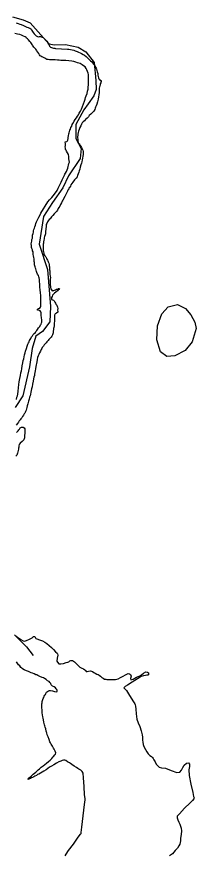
# Model space of a CAD drawing. Extents: x 1662474 to 1856135, y 779280 to 917889.
# Drawn here: x 1740276 to 1740731, y 798611 to 800730 of the extents above; entities that cross this region are included whole.
import ezdxf

# ---------------------------------------------------------------- set-up
doc = ezdxf.new("R2010")
doc.units = 0
for name, color, linetype in [('Exist Hydrographic Creek Single Shore', 7, 'Continuous'), ('Exist Hydrographic Lake Shore', 7, 'Continuous'), ('Exist Hydrographic Misc Water Feature', 7, 'Continuous')]:
    doc.layers.add(name, color=color, linetype=linetype)

msp = doc.modelspace()

# ---------------------------------------------------------------- linework, layer by layer
at = {"layer": 'Exist Hydrographic Creek Single Shore'}
for points in [[(1740265.4, 800730.1), (1740292.1, 800722.5), (1740310.2, 800714.6), (1740350.9, 800669.2), (1740358.2, 800661.9), (1740370.6, 800659.2), (1740400, 800660.3), (1740431.8, 800653.2), (1740450.9, 800641.4), (1740472.8, 800614.7), (1740476.4, 800569), (1740477.4, 800545.9), (1740471.6, 800529.9), (1740456.8, 800509.9), (1740446.2, 800494.7), (1740426.2, 800457.4), (1740426.2, 800421.8), (1740439.4, 800396.6), (1740437.2, 800371.4), (1740407.6, 800327.5), (1740393.1, 800296.8), (1740366.4, 800260.3), (1740343.9, 800224.4), (1740333.4, 800154.3), (1740354.1, 800090.8), (1740362, 799996.8), (1740360.4, 799958.2), (1740341.8, 799933.8), (1740324.4, 799921.8), (1740315.5, 799890.5), (1740308.6, 799844.1), (1740291.4, 799770.8), (1740272.1, 799741.2)], [(1740270.1, 799166.1), (1740301.2, 799135.9), (1740318.1, 799113.4)]]:
    msp.add_lwpolyline(points, dxfattribs=at)
at = {"layer": 'Exist Hydrographic Lake Shore'}
for points in [[(1740274.8, 800714.9), (1740279.5, 800712.8), (1740284.2, 800711.2), (1740287.1, 800710.4), (1740288.8, 800709.9), (1740291.9, 800709.1), (1740296.9, 800706), (1740302.1, 800703.9), (1740304.8, 800702.9), (1740306.9, 800702.1), (1740309.1, 800701.2), (1740312.1, 800699.7), (1740313.4, 800697.9), (1740314.4, 800695.5), (1740315.8, 800692.9), (1740317.6, 800690), (1740320.5, 800686.8), (1740323.6, 800683.7), (1740325.8, 800682.1), (1740327.2, 800680.8), (1740329.1, 800680), (1740331.8, 800679.5), (1740334.1, 800680), (1740336.5, 800680), (1740338.4, 800679.2), (1740340.6, 800678.4), (1740342.8, 800677.9), (1740347.5, 800673.7), (1740350.6, 800670.3), (1740352.8, 800668.4), (1740355.1, 800664.5), (1740355.9, 800661.9), (1740357.2, 800659.8), (1740358.2, 800657.9), (1740359.6, 800656.1), (1740362, 800653), (1740364, 800652.4), (1740366.4, 800651.7), (1740369.2, 800650.9), (1740372.5, 800650.4), (1740374.8, 800650.1), (1740405.2, 800648.2), (1740408.6, 800648), (1740412.4, 800647.4), (1740416.5, 800646.7), (1740420.8, 800645.6), (1740424.4, 800644.1), (1740428.9, 800642.2), (1740432.8, 800640.9), (1740437.2, 800639.1), (1740440.6, 800636.7), (1740444.4, 800634.9), (1740448.2, 800632.8), (1740452, 800629.6), (1740455.9, 800625.9), (1740459.6, 800622.2), (1740463.2, 800618.6), (1740466.4, 800615.7), (1740468.8, 800612.8), (1740471.1, 800609.9), (1740473.8, 800606.5), (1740475.6, 800602.9), (1740477.1, 800599.9), (1740478, 800597.1), (1740478.8, 800593.9), (1740480, 800590.8), (1740481.4, 800586.8), (1740481.9, 800582.6), (1740482.6, 800578.9), (1740483.2, 800575.8), (1740484.2, 800572.9), (1740485.5, 800571.6), (1740487.6, 800569.2), (1740490, 800568.8), (1740490.2, 800565.6), (1740489.5, 800563.2), (1740487.9, 800560.3), (1740487.6, 800558.5), (1740486.4, 800554.8), (1740485.5, 800552.7), (1740485.2, 800549.8), (1740485.2, 800546.4), (1740484.8, 800542.8), (1740484.8, 800538), (1740484.2, 800532.5), (1740483.8, 800527.2), (1740482.6, 800521.2), (1740480.9, 800514.9), (1740479, 800508.9), (1740477.6, 800504.7)], [(1740373.2, 800620.7), (1740366.6, 800620.7), (1740362.8, 800620.7), (1740359.4, 800620.9), (1740355.9, 800621.8), (1740352.5, 800622.2), (1740347.2, 800624.9), (1740342.2, 800627.5), (1740339.4, 800628.8), (1740337.2, 800630.1), (1740335.8, 800631.2), (1740333.6, 800634.1), (1740332, 800636.7), (1740329.6, 800640.4), (1740327.5, 800644.1), (1740326.2, 800645.9), (1740324.4, 800648), (1740322, 800650.9), (1740319.6, 800653), (1740317.6, 800656.1), (1740316.2, 800657.9), (1740315.2, 800660.3), (1740313.6, 800662.7), (1740312.1, 800664.8), (1740309.1, 800667.7), (1740306, 800671.9), (1740303.1, 800674.2), (1740301.2, 800676.1), (1740299.8, 800677.6), (1740297.4, 800679.2), (1740293.1, 800681.1), (1740288.5, 800683.7), (1740283.8, 800685), (1740278, 800686.3), (1740270.9, 800687.9)], [(1740332, 800223.1), (1740336, 800230.4), (1740337.5, 800232.8), (1740355.1, 800261.9), (1740359, 800266.6), (1740364.9, 800272.4), (1740368.8, 800276.9), (1740371.6, 800281.1), (1740378.2, 800290.8), (1740381.4, 800296.3), (1740383.2, 800299.7), (1740385.5, 800304.4), (1740388.5, 800311.5), (1740391.6, 800317.6), (1740394, 800322.6), (1740395.5, 800325.9), (1740397.4, 800328.8), (1740398.4, 800331.4), (1740400, 800334.4), (1740402.1, 800338.3), (1740403.9, 800342.5), (1740406, 800346.7), (1740406.5, 800350.9), (1740407.6, 800354.3), (1740408.6, 800359), (1740409.8, 800362.4), (1740409.1, 800366.1), (1740408.4, 800370.8), (1740407.9, 800376.1), (1740407.1, 800381.1), (1740405.2, 800385.8), (1740402.6, 800390), (1740401.2, 800392.4), (1740400, 800393.9), (1740399.8, 800396.8), (1740399.2, 800401.6), (1740399.8, 800403.6), (1740399.8, 800406), (1740399.8, 800408.6), (1740399, 800413.4), (1740403.1, 800414.4), (1740404.8, 800416.5), (1740406, 800417.8), (1740406.9, 800422), (1740406.9, 800424.9), (1740407.6, 800429.1), (1740408.4, 800433.6), (1740409.1, 800436.7), (1740410, 800439.6), (1740410.8, 800442.8), (1740412.1, 800445.6), (1740413.6, 800449.6), (1740416, 800453.5), (1740416.8, 800457.2), (1740418.6, 800460.3), (1740421.5, 800465.6), (1740424.6, 800470.1), (1740427.5, 800474.5), (1740429.9, 800478.4), (1740432.5, 800482.1), (1740434.6, 800486.1), (1740437.5, 800490.8), (1740439.9, 800496.3), (1740442.8, 800502.9), (1740445.1, 800509.9), (1740447.5, 800516.5), (1740449.4, 800521.8), (1740450.6, 800525.7), (1740452, 800530.4), (1740454.4, 800535.9), (1740455.6, 800541.7), (1740456.8, 800546.9), (1740457.5, 800551.7), (1740458, 800557.9), (1740458.2, 800564.8), (1740458.2, 800570.3), (1740458, 800575.6), (1740458.2, 800579.8), (1740458, 800583.7), (1740456.8, 800587.4), (1740455.6, 800591.6), (1740454.1, 800595.8), (1740452.2, 800599.4), (1740449.4, 800603.1), (1740445.6, 800606), (1740442, 800608.6), (1740439.4, 800610.4), (1740436.5, 800612.1), (1740433.6, 800612.8), (1740429.9, 800613.9), (1740425.8, 800614.9), (1740421.2, 800616.5), (1740415.8, 800617.6), (1740408.4, 800618.9), (1740400.2, 800619.6), (1740393.1, 800619.6), (1740387.6, 800619.6), (1740383.8, 800619.9), (1740379.2, 800619.9), (1740373.2, 800620.7)], [(1740477.6, 800504.7), (1740476.1, 800501.2), (1740475, 800498.4), (1740474, 800495.2), (1740471.6, 800491.6), (1740468.5, 800487.9), (1740464.2, 800483.7), (1740460.1, 800480), (1740457.8, 800476.9), (1740454.4, 800473.4), (1740450.6, 800470.3), (1740447.5, 800467.1), (1740444.4, 800464.2), (1740442.2, 800461.6), (1740440.4, 800458.5), (1740438.4, 800454.3), (1740436, 800449.6), (1740434.4, 800444.9), (1740433.1, 800440.9), (1740432, 800437.2), (1740431, 800433.3), (1740430.8, 800429.1), (1740430.5, 800426.8), (1740430.5, 800424.4), (1740430.8, 800419.4), (1740431.2, 800416), (1740431.8, 800412.8), (1740432.2, 800411.2), (1740434.1, 800408.1), (1740435.8, 800406), (1740437.2, 800403.9), (1740438.4, 800401.6), (1740440.6, 800398.9), (1740442.2, 800395.5), (1740443.6, 800392.4), (1740444.1, 800389.2), (1740444.4, 800385.2), (1740444.4, 800381.1), (1740443.6, 800376.9), (1740442.8, 800372.4), (1740442, 800367.7), (1740441.2, 800362.7), (1740439.9, 800359.2), (1740438.6, 800355.1), (1740437.2, 800349.6), (1740435.8, 800344.1), (1740434.6, 800340.4), (1740433.6, 800337), (1740432, 800332.2), (1740430.5, 800328.1), (1740429.1, 800324.9), (1740426.8, 800321.8), (1740422.2, 800317), (1740418.4, 800311.8), (1740415.8, 800308.4), (1740413.6, 800304.7), (1740412.1, 800301.2), (1740410.5, 800298.9), (1740408.6, 800296.3), (1740407.9, 800293.7), (1740406, 800291.3), (1740405.2, 800288.9), (1740403.9, 800286.8), (1740402.4, 800283.9), (1740401.6, 800282.1), (1740399.8, 800278.4), (1740397.9, 800275), (1740393.1, 800265.9), (1740391.6, 800263.2), (1740389.5, 800259.3), (1740387.1, 800255.1), (1740385.2, 800250.9), (1740383.2, 800247.8), (1740381.4, 800244.6), (1740379.2, 800240.9), (1740376.6, 800237.5), (1740374, 800234.4), (1740371.1, 800231.2), (1740367.8, 800227), (1740364.2, 800223.6), (1740362.2, 800221.2), (1740360.6, 800219.1), (1740358.2, 800216.8), (1740355.6, 800213.9), (1740354.4, 800211.5), (1740353.2, 800209.7), (1740352.5, 800207.3), (1740351.1, 800204.4), (1740350.6, 800200.8), (1740350.4, 800197.1), (1740349.6, 800195), (1740349.6, 800192.1), (1740349.4, 800187.9), (1740349.4, 800183.7), (1740348.9, 800180.8), (1740348, 800178.4), (1740346.8, 800174.2), (1740345.6, 800170.8), (1740345.4, 800167.9), (1740344.4, 800165.1)], [(1740295.8, 799874.8), (1740297.4, 799879.5), (1740298.6, 799884.2), (1740300.8, 799890.2), (1740302.6, 799896.8), (1740304.5, 799901.6), (1740306, 799904.7), (1740307.4, 799907.1), (1740308.6, 799910.5), (1740311.5, 799915.8), (1740313.9, 799920.4), (1740316, 799922.8), (1740317.9, 799925.7), (1740320.5, 799928.6), (1740323.4, 799931.4), (1740324.6, 799933.8), (1740326.8, 799935.9), (1740328.4, 799938.6), (1740331.2, 799942.5), (1740334.4, 799946.4), (1740336.5, 799950.1), (1740338, 799952.4), (1740338.9, 799955.1), (1740339.4, 799957.2), (1740339.4, 799962.7), (1740338.9, 799968.5), (1740338.4, 799975.1), (1740338.4, 799978.7), (1740338, 799981.1), (1740336.8, 799983.2), (1740335.8, 799985.8), (1740333.6, 799986.3), (1740330.8, 799987.6), (1740328.4, 799987.9), (1740328.9, 799990), (1740331.2, 799991.6), (1740334.4, 799992.9), (1740336.2, 799994.8), (1740336.8, 799997.1), (1740337.2, 800000), (1740337.5, 800003.9), (1740337.5, 800008.4), (1740337.2, 800012.3), (1740337, 800016), (1740336.8, 800019.9), (1740336.8, 800024.9), (1740336, 800031.2), (1740335.4, 800038.8), (1740334.9, 800045.6), (1740335.1, 800051.7), (1740334.4, 800055.4), (1740334.1, 800058.5), (1740333.9, 800061.9), (1740333.6, 800065.1), (1740333.4, 800069), (1740332.2, 800071.9), (1740331.2, 800075.1), (1740329.1, 800078.7), (1740327.2, 800082.9), (1740326, 800085.8), (1740325.5, 800088.4), (1740324.4, 800091.8), (1740323.6, 800094.2), (1740322.9, 800097.1), (1740322.2, 800099.7), (1740321.5, 800102.6), (1740321.2, 800105.5), (1740320.8, 800108.1), (1740320.5, 800110.8), (1740320, 800113.9), (1740320, 800117.6), (1740319.1, 800121.2), (1740318.6, 800124.9), (1740318.1, 800128.8), (1740317.9, 800132.2), (1740317.6, 800134.9), (1740316.2, 800137.8), (1740315.8, 800140.1), (1740314.8, 800143.6), (1740313.9, 800146.2), (1740313.9, 800148.2), (1740313.6, 800151.4), (1740313.1, 800155.1), (1740313.6, 800158.8), (1740314.4, 800162.4), (1740314.8, 800166.1), (1740315.8, 800170.1), (1740316, 800174), (1740316.5, 800177.7), (1740317.6, 800181.6), (1740318.4, 800185.2), (1740318.6, 800188.1), (1740319.6, 800191.6), (1740321.2, 800195.2), (1740322, 800198.4), (1740323.6, 800202.3), (1740324.6, 800206.5), (1740326.2, 800210.8), (1740329.1, 800216.5), (1740332, 800223.1)], [(1740344.4, 800165.1), (1740344.1, 800160.6), (1740343.9, 800157.2), (1740343.2, 800154.8), (1740343.2, 800152.4), (1740343.2, 800150.1), (1740342.8, 800147.2), (1740342.8, 800144.1), (1740343.2, 800139.9), (1740343.2, 800137.5), (1740343.6, 800134.9), (1740344.4, 800132), (1740344.9, 800129.9), (1740345.9, 800127.5), (1740347.5, 800124.9), (1740349.6, 800122.6), (1740351.8, 800119.4), (1740352.8, 800116.5), (1740353.8, 800114.4), (1740354.9, 800112.3), (1740355.9, 800109.7), (1740357.2, 800106.2), (1740358, 800103.1), (1740358.2, 800099.7), (1740358.8, 800097.6), (1740359.4, 800095.5), (1740359.4, 800092.6), (1740359.6, 800089.5), (1740359.9, 800087.1), (1740360.1, 800084.5), (1740360.4, 800078.7), (1740360.6, 800073.4), (1740361.4, 800070.3), (1740361.1, 800066.4), (1740361.1, 800058.8), (1740361.1, 800051.7), (1740361.6, 800047.8), (1740361.6, 800044.9), (1740362.8, 800041.2), (1740364, 800039.1), (1740365.6, 800036.7), (1740368, 800037), (1740370.1, 800037.5), (1740371.9, 800038.3), (1740374.2, 800039.3), (1740376.6, 800040.4), (1740379.2, 800040.9), (1740381.9, 800042.5), (1740384.2, 800042.8), (1740382.6, 800040.1), (1740381.4, 800038.8), (1740379.2, 800036.2), (1740375.6, 800033.3), (1740371.9, 800030.4), (1740369.5, 800028.3), (1740368.5, 800027), (1740366.9, 800025.2), (1740365.6, 800022.2), (1740364.6, 800019.6), (1740364, 800017.6), (1740364.2, 800014.9), (1740367.2, 800013.9), (1740369.2, 800013.1), (1740370.9, 800011), (1740372.8, 800007.6), (1740374, 800005.5), (1740375.6, 800002.9), (1740378, 800000), (1740379.5, 799995.5), (1740380, 799991.6), (1740379.5, 799987.4), (1740380.2, 799984.5), (1740380, 799982.1), (1740377.1, 799979.8), (1740373.8, 799978.2), (1740371.9, 799974.8), (1740371.6, 799970.8), (1740371.6, 799964.6), (1740371.6, 799959.3), (1740371.4, 799955.1), (1740371.1, 799951.9), (1740370.9, 799948), (1740369.9, 799943.8), (1740369.5, 799941.4), (1740369.2, 799938.6), (1740368.8, 799934.4), (1740368.8, 799930.4), (1740368, 799927.5), (1740366.4, 799924.9), (1740365.4, 799922), (1740363.2, 799919.1), (1740360.6, 799916.8), (1740358.8, 799915.2), (1740357.2, 799913.1), (1740355.4, 799910.5), (1740352.8, 799907.6), (1740350.4, 799904.7), (1740348, 799902.3), (1740345.9, 799900), (1740343.6, 799896.6)], [(1740336, 799883.7), (1740333.6, 799879.5), (1740332, 799875.3), (1740330.8, 799871.9), (1740329.1, 799867.7), (1740328.1, 799862.4), (1740326.8, 799856.9), (1740326, 799852.4), (1740325.2, 799848.8), (1740324.4, 799844.9), (1740323.6, 799839.3), (1740322.9, 799834.1), (1740322, 799829.6), (1740321.5, 799825.9), (1740320.8, 799822), (1740319.6, 799817.6), (1740318.6, 799813.6), (1740318.1, 799808.1), (1740316.2, 799800.5), (1740315.2, 799793.4), (1740313.9, 799788.7), (1740313.1, 799784.5), (1740312.1, 799779.8), (1740310.8, 799774.8), (1740309.8, 799770.8), (1740308.6, 799767.2), (1740307.6, 799762.7), (1740306.2, 799757.4), (1740304.5, 799750.4), (1740302.9, 799745.1), (1740302.1, 799740.9), (1740301, 799738.1), (1740299.8, 799734.4), (1740298.4, 799730.9), (1740297.6, 799728.6), (1740296.4, 799726.8), (1740295.2, 799725.2), (1740293.1, 799721.5), (1740290.8, 799718.1), (1740288.8, 799714.9), (1740286.9, 799712.3), (1740284.5, 799709.9), (1740282.4, 799707.1), (1740280.4, 799704.2), (1740277.8, 799700.8), (1740274.8, 799696.8)], [(1740343.6, 799896.6), (1740341, 799893.1), (1740339.6, 799890.2), (1740338, 799887.6), (1740336, 799883.7)], [(1740275.9, 799761.9), (1740276.6, 799767.7), (1740278, 799771.1), (1740278.5, 799775.3), (1740279.5, 799782.4), (1740280.4, 799790.8), (1740281.6, 799799.2), (1740282.4, 799806), (1740283.2, 799810.8), (1740283.8, 799814.9), (1740285.6, 799822), (1740286.9, 799828.9), (1740287.9, 799833.8), (1740288.8, 799839.1), (1740290.2, 799846.7), (1740291.6, 799854.6), (1740292.6, 799860.1), (1740293.8, 799864), (1740294.8, 799869.5), (1740295.8, 799874.8)], [(1740275.6, 799677.9), (1740279.5, 799682.1), (1740281.6, 799684.8), (1740283.2, 799686.3), (1740285.2, 799689.8), (1740288.5, 799691.3), (1740292.1, 799691.6), (1740295.2, 799690), (1740296.4, 799686.9), (1740296.4, 799681.6), (1740296.4, 799676.4), (1740296, 799670.1), (1740295.5, 799664.3), (1740293.8, 799659.3), (1740289.5, 799654.8), (1740285.2, 799650.9), (1740282.6, 799647.2), (1740281.6, 799644.1), (1740281.4, 799641.2), (1740280.9, 799638.3), (1740280.4, 799635.7), (1740279.5, 799632.8), (1740278.8, 799629.1), (1740277.8, 799625.7), (1740276.1, 799621), (1740274, 799618.1)], [(1740274.2, 799163.2), (1740278, 799160.4), (1740280.6, 799158), (1740286.4, 799154.1), (1740292.1, 799150.4), (1740296, 799149.6), (1740300.8, 799151.2), (1740308.4, 799154.6), (1740315.2, 799158), (1740318.6, 799161.7), (1740322, 799161.4), (1740323.4, 799158.2), (1740324.6, 799156.9), (1740327.5, 799155.9), (1740334.1, 799153.5), (1740341.2, 799150.9), (1740347.5, 799147.2), (1740352.8, 799143.6), (1740358.2, 799139.1), (1740364.2, 799134.1), (1740369.5, 799128.6), (1740374.2, 799123.1), (1740378.2, 799119.4), (1740379.8, 799117.6), (1740380.2, 799114.4), (1740378.8, 799106.8), (1740378, 799099.2), (1740381.6, 799093.7), (1740383.2, 799092.6), (1740387.6, 799092.4), (1740394.8, 799093.4), (1740401.2, 799095.5), (1740405.5, 799097.1), (1740407.9, 799097.9), (1740410.5, 799099.8), (1740413.1, 799100.8), (1740417.6, 799100.8), (1740422.2, 799097.9), (1740427.5, 799092.9), (1740432, 799088.7), (1740436.2, 799083.7), (1740441, 799081.4), (1740445.6, 799079.5), (1740448.5, 799077.1), (1740450.4, 799075.3), (1740452.5, 799073.2), (1740454.9, 799072.7), (1740458.2, 799073.8), (1740462.8, 799074.8), (1740465.6, 799074), (1740468, 799073.5), (1740471.6, 799070.9), (1740474.8, 799069), (1740478.8, 799066.4), (1740482.4, 799065.3), (1740485.2, 799063.5), (1740488.5, 799061.1), (1740491.6, 799058.2), (1740495.5, 799055.9), (1740498.4, 799054.1), (1740501.6, 799053.6), (1740504.5, 799052.8), (1740509.1, 799052.8), (1740514.4, 799052.5), (1740519.6, 799053), (1740523.9, 799053.2), (1740526.8, 799053.2), (1740529.6, 799053.6), (1740533.6, 799054.9), (1740539.4, 799058.2), (1740545.9, 799061.7), (1740552, 799065.1), (1740555.4, 799066.6), (1740558.8, 799067.7), (1740561.6, 799067.2), (1740564.9, 799065.6), (1740566.4, 799061.7), (1740564.9, 799055.1), (1740565.4, 799051.7), (1740571.1, 799053.8), (1740579.5, 799058.8), (1740586.4, 799061.7), (1740592.1, 799065.1), (1740597.6, 799068.5), (1740603.1, 799071.9), (1740607.6, 799071.6), (1740610, 799069.8), (1740610.5, 799066.9), (1740609.8, 799065.1), (1740608.1, 799063.5), (1740606, 799063.5), (1740602.4, 799063), (1740597.4, 799062.4), (1740591.6, 799060.4), (1740582.1, 799054.9), (1740568.8, 799046.2), (1740556.6, 799038.3), (1740551.1, 799034.9), (1740549.6, 799033.6)], [(1740359.6, 799024.9), (1740362, 799025.2), (1740366.6, 799024.1), (1740371.9, 799022.1), (1740376.6, 799021.5), (1740378.8, 799022.1), (1740378.8, 799024.9), (1740378, 799027.8), (1740376.4, 799029.6), (1740374.2, 799031.5), (1740370.6, 799034.1), (1740366.6, 799035.9), (1740365.4, 799037.5), (1740363.5, 799039.6), (1740362.5, 799042.5), (1740360.1, 799045.7), (1740358, 799047.5), (1740354.4, 799049.9), (1740350.4, 799053), (1740346.5, 799055.6), (1740343.6, 799057.5), (1740340.4, 799058), (1740335.1, 799060.6), (1740329.9, 799063.2), (1740327.2, 799064.3), (1740324.6, 799065.1), (1740320.5, 799066.9), (1740316, 799068.5), (1740313.1, 799069.6), (1740310.8, 799070.3), (1740306.2, 799072.7), (1740300.8, 799074.8), (1740295.2, 799077.7), (1740290.5, 799080.1), (1740288.8, 799081.6), (1740286.9, 799083.4), (1740283.8, 799087.1), (1740280.4, 799090.2), (1740278.5, 799092.9), (1740277.1, 799094.8), (1740275.4, 799097.9)], [(1740549.6, 799033.6), (1740547.5, 799032), (1740550.1, 799029.6), (1740554, 799024.7), (1740559.2, 799016.2), (1740565.9, 799005.5), (1740571.9, 798996.3), (1740575.4, 798991.3), (1740576.4, 798988.4), (1740577.1, 798985.3), (1740577.6, 798978.2), (1740578.5, 798965.6), (1740580.2, 798952.5), (1740584, 798942.8), (1740588.1, 798933.9), (1740591.6, 798923.1), (1740594.2, 798913.1), (1740594.8, 798907.1), (1740594.5, 798902.9), (1740594.5, 798899.2), (1740595.5, 798894.5), (1740596.4, 798888.7), (1740598.6, 798882.9), (1740602.1, 798875.9), (1740605.5, 798870.1), (1740609.1, 798865.1), (1740613.4, 798860.9), (1740617.4, 798857.8), (1740620.5, 798855.1), (1740622.2, 798853.2), (1740623.6, 798849.6), (1740626.8, 798844.9), (1740629.9, 798838.8), (1740633.4, 798834.1), (1740637.5, 798830.9), (1740643.2, 798829.6), (1740653.2, 798828.1), (1740667.8, 798822.3), (1740681.9, 798817.8), (1740689.8, 798818.4), (1740693.8, 798823.4), (1740696.9, 798829.9), (1740700.8, 798835.7), (1740706.2, 798840.9), (1740711.2, 798842.2), (1740713.9, 798838.8), (1740713.9, 798832.8), (1740712.4, 798824.4), (1740712.9, 798809.7), (1740717.4, 798787.9), (1740722.2, 798767.2), (1740724.6, 798756.7), (1740725.8, 798753.6), (1740725.1, 798750.6), (1740721.5, 798746.4), (1740715, 798739.9), (1740701.6, 798727), (1740688.8, 798713.1), (1740683.2, 798706.8), (1740682.4, 798703.1), (1740684.5, 798697.9), (1740687.1, 798692.1), (1740689.8, 798686.4), (1740691.6, 798681.6), (1740693.1, 798676.9), (1740693.8, 798670.3), (1740692.6, 798660.9), (1740691.6, 798651.7), (1740691.1, 798644.9), (1740690.2, 798640.1), (1740689.2, 798635.9), (1740687.1, 798631.8), (1740683.8, 798626), (1740678, 798619.7), (1740670.6, 798612.1), (1740663.5, 798606.3)], [(1740445.1, 798804.4), (1740444.1, 798815.8), (1740442, 798819.9), (1740438.4, 798823.1), (1740433.6, 798826.2), (1740430.8, 798827.6), (1740427.5, 798829.9), (1740421.5, 798833.6), (1740415.8, 798837.5), (1740412.4, 798839.9), (1740409.8, 798841.8), (1740404.8, 798844.4), (1740400.2, 798847.5), (1740397.9, 798849.1), (1740394.5, 798848.6), (1740391.4, 798847.5), (1740388.1, 798846.4), (1740385.5, 798845.4), (1740382.6, 798844.1), (1740377.1, 798840.9), (1740370.4, 798837), (1740364.2, 798833.6), (1740359.6, 798830.7), (1740354.9, 798827.6), (1740350.4, 798824.4), (1740345.1, 798821), (1740340.4, 798818.1), (1740336, 798815.8), (1740332.5, 798813.6), (1740329.1, 798812.1), (1740326.2, 798810.2), (1740322.2, 798808.1), (1740319.1, 798806.3), (1740316.5, 798805.2), (1740313.6, 798803.9), (1740310.8, 798802.4), (1740304.5, 798800), (1740307.4, 798803.7), (1740313.6, 798808.9), (1740318.1, 798812.9), (1740321.5, 798815.8), (1740324.6, 798818.4), (1740327.5, 798821.2), (1740330.5, 798823.9), (1740334.1, 798826.8), (1740338.4, 798830.7), (1740343.2, 798834.1), (1740347.5, 798837.5), (1740352, 798840.9), (1740356.4, 798845.1), (1740360.6, 798849.1), (1740364.9, 798853.2), (1740368, 798855.9), (1740369.5, 798857.8), (1740372.5, 798861.9), (1740374, 798864.1), (1740375.4, 798866.9), (1740373.2, 798871.9), (1740371.9, 798874.8), (1740371.1, 798876.9), (1740369.2, 798879), (1740366.4, 798884.2), (1740363.2, 798889.5), (1740361.4, 798892.4), (1740360.4, 798894.8), (1740358.2, 798900.8), (1740355.6, 798907.6), (1740353.5, 798913.1), (1740352.5, 798917.6), (1740351.8, 798919.7), (1740350.6, 798922.3), (1740349.6, 798927.8), (1740348, 798932.6), (1740347.2, 798935.7), (1740346.8, 798938.3), (1740345.1, 798944.6), (1740343.6, 798950.4), (1740342.8, 798954.6), (1740342.2, 798958.8), (1740341.8, 798963.5), (1740340.6, 798968.5), (1740340.4, 798971.4), (1740340.4, 798975.6), (1740339.9, 798982.1), (1740339.9, 798987.9), (1740339.9, 798991.6), (1740340.4, 798993.9), (1740340.6, 798996.8), (1740341.2, 799000), (1740342.2, 799002.1), (1740343.2, 799004.4), (1740344.9, 799007.6), (1740345.9, 799010.8), (1740347.5, 799013.4), (1740349.4, 799014.9), (1740350.1, 799017.3), (1740352, 799020.4), (1740354.4, 799022.3), (1740357, 799023.9), (1740359.6, 799024.9)], [(1740399.2, 798606.3), (1740401.2, 798611), (1740407.6, 798619.7), (1740420, 798636.5), (1740432.2, 798653.6), (1740438, 798661.7), (1740439.4, 798663.2), (1740439.6, 798665.9), (1740441, 798679.2), (1740444.4, 798707.6), (1740447.5, 798736.2), (1740449.4, 798748.6), (1740449.4, 798751.7), (1740448.2, 798761.1), (1740446.8, 798782.4), (1740445.1, 798804.4)]]:
    msp.add_lwpolyline(points, dxfattribs=at)
at = {"layer": 'Exist Hydrographic Misc Water Feature'}
msp.add_lwpolyline([(1740720.8, 799907.4), (1740702.7, 799885.5), (1740676.5, 799871.8), (1740656.4, 799870), (1740640.6, 799882.1), (1740631, 799912.3), (1740633.2, 799948.2), (1740643.5, 799978.2), (1740659.7, 799996), (1740683.9, 800001.8), (1740703.7, 799991.6), (1740717.5, 799975.4), (1740727.3, 799957.3), (1740731.2, 799941.3), (1740720.8, 799907.4)], dxfattribs=at)
msp.add_lwpolyline([(1740720.8, 799907.4), (1740702.7, 799885.5), (1740676.5, 799871.8), (1740656.4, 799870), (1740640.6, 799882.1), (1740631, 799912.3), (1740633.2, 799948.2), (1740643.5, 799978.2), (1740659.7, 799996), (1740683.9, 800001.8), (1740703.7, 799991.6), (1740717.5, 799975.4), (1740727.3, 799957.3), (1740731.2, 799941.3), (1740720.8, 799907.4)], dxfattribs=at)

doc.saveas('drawing.dxf')
